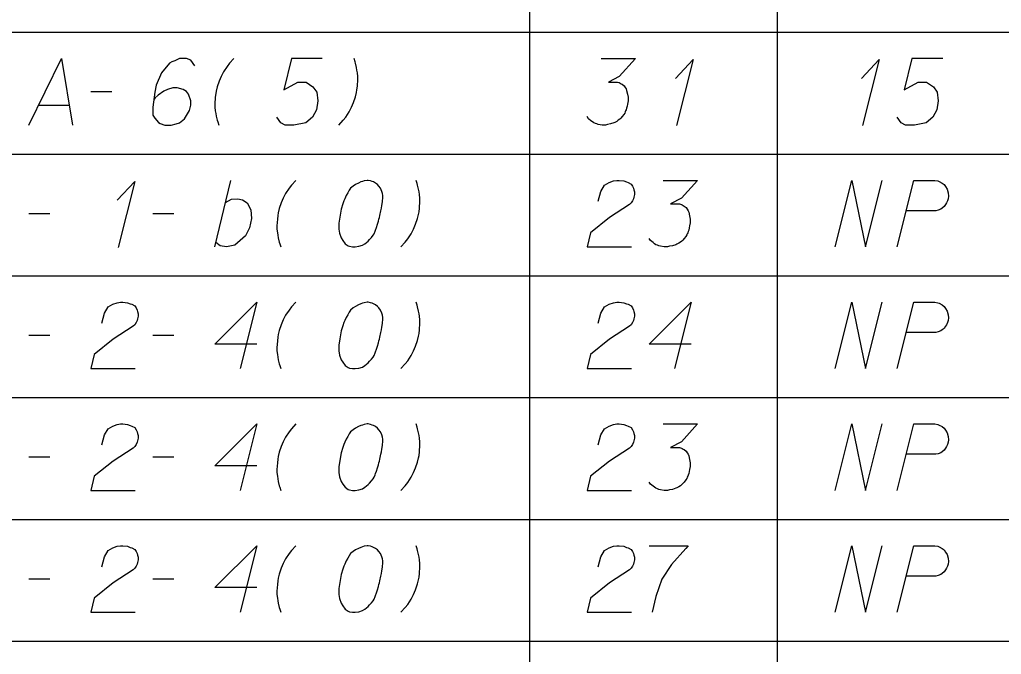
# Model space of a CAD drawing. Extents: x 2074207 to 2076812, y 516372 to 523312.
# Drawn here: x 2076453.5 to 2076524.4, y 518077.5 to 518123.4 of the extents above; entities that cross this region are included whole.
import ezdxf

# ---------------------------------------------------------------- set-up
doc = ezdxf.new("R2010")
doc.units = 0
doc.layers.add('Prop DirtTable_ Soil Test Results - Outline (Minor)', color=7, linetype='Continuous')
doc.layers.add('Prop DirtTable_ Soil Test Results - Tx (Sample Data)', color=7, linetype='Continuous')

msp = doc.modelspace()

# ---------------------------------------------------------------- linework, layer by layer
at = {"layer": 'Prop DirtTable_ Soil Test Results - Outline (Minor)'}
for p, q in [((2076490.31, 518131.28), (2076490.31, 518122.48)), ((2076508.192, 518131.28), (2076508.192, 518122.48)), ((2076260.609, 518122.48), (2076811.903, 518122.48)), ((2076260.609, 518122.48), (2076811.903, 518122.48)), ((2076490.31, 518122.48), (2076490.31, 518113.68)), ((2076508.192, 518122.48), (2076508.192, 518113.68)), ((2076260.609, 518113.68), (2076811.903, 518113.68)), ((2076260.609, 518113.68), (2076811.903, 518113.68)), ((2076490.31, 518113.68), (2076490.31, 518104.88)), ((2076508.192, 518113.68), (2076508.192, 518104.88)), ((2076260.609, 518104.88), (2076811.903, 518104.88)), ((2076260.609, 518104.88), (2076811.903, 518104.88)), ((2076490.31, 518104.88), (2076490.31, 518096.08)), ((2076508.192, 518104.88), (2076508.192, 518096.08)), ((2076260.609, 518096.08), (2076811.903, 518096.08)), ((2076260.609, 518096.08), (2076811.903, 518096.08)), ((2076490.31, 518096.08), (2076490.31, 518087.28)), ((2076508.192, 518096.08), (2076508.192, 518087.28)), ((2076260.609, 518087.28), (2076811.903, 518087.28)), ((2076260.609, 518087.28), (2076811.903, 518087.28)), ((2076490.31, 518087.28), (2076490.31, 518078.48)), ((2076508.192, 518087.28), (2076508.192, 518078.48)), ((2076260.609, 518078.48), (2076811.903, 518078.48)), ((2076260.609, 518078.48), (2076811.903, 518078.48)), ((2076490.31, 518078.48), (2076490.31, 518069.68)), ((2076508.192, 518078.48), (2076508.192, 518069.68))]:
    msp.add_line(p, q, dxfattribs=at)
at = {"layer": 'Prop DirtTable_ Soil Test Results - Tx (Sample Data)'}
for points in [[(2076454.156, 518115.775), (2076456.519, 518120.575), (2076457.33, 518115.775)], [(2076466.149, 518120.046), (2076465.867, 518120.462), (2076465.55, 518120.575), (2076465.056, 518120.575), (2076464.703, 518120.424), (2076464.491, 518120.348), (2076464.315, 518120.235), (2076463.751, 518119.555), (2076463.363, 518118.648), (2076463.257, 518118.156), (2076463.116, 518117.06), (2076463.116, 518116.493), (2076463.257, 518116.266), (2076463.539, 518115.964), (2076463.645, 518115.889), (2076463.998, 518115.775), (2076464.456, 518115.775), (2076464.809, 518115.851), (2076465.056, 518115.926), (2076465.409, 518116.229), (2076465.761, 518116.833), (2076465.867, 518117.211), (2076465.867, 518117.514), (2076465.691, 518118.005), (2076465.55, 518118.194), (2076465.303, 518118.345), (2076464.879, 518118.459), (2076464.562, 518118.459), (2076464.174, 518118.345), (2076463.927, 518118.232), (2076463.504, 518117.929), (2076463.292, 518117.741), (2076463.186, 518117.627)], [(2076468.971, 518120.575), (2076468.654, 518120.235), (2076468.478, 518120.008), (2076468.231, 518119.63), (2076468.054, 518119.29), (2076467.913, 518118.95), (2076467.772, 518118.534), (2076467.701, 518118.232), (2076467.666, 518118.043), (2076467.631, 518117.778), (2076467.596, 518117.287), (2076467.596, 518117.06), (2076467.631, 518116.796), (2076467.666, 518116.607), (2076467.701, 518116.418), (2076467.772, 518116.115), (2076467.807, 518116.002), (2076467.878, 518115.775)], [(2076475.356, 518120.575), (2076473.134, 518120.575), (2076472.569, 518118.307), (2076473.592, 518118.874), (2076474.192, 518118.874), (2076474.686, 518118.534), (2076474.968, 518118.156), (2076475.039, 518117.514), (2076474.933, 518116.871), (2076474.651, 518116.342), (2076474.157, 518115.926), (2076473.31, 518115.775), (2076472.675, 518115.775), (2076472.358, 518115.926), (2076472.076, 518116.342)], [(2076476.556, 518115.775), (2076476.873, 518116.115), (2076477.049, 518116.342), (2076477.296, 518116.72), (2076477.473, 518117.06), (2076477.614, 518117.4), (2076477.755, 518117.816), (2076477.826, 518118.118), (2076477.861, 518118.307), (2076477.896, 518118.572), (2076477.931, 518119.063), (2076477.931, 518119.29), (2076477.896, 518119.555), (2076477.861, 518119.744), (2076477.826, 518119.933), (2076477.755, 518120.235), (2076477.72, 518120.348), (2076477.649, 518120.575)], [(2076495.499, 518120.575), (2076497.968, 518120.575), (2076496.804, 518119.29), (2076496.028, 518118.874), (2076496.663, 518118.874), (2076496.804, 518118.837), (2076496.874, 518118.799), (2076496.945, 518118.761), (2076497.015, 518118.723), (2076497.157, 518118.61), (2076497.227, 518118.496), (2076497.298, 518118.383), (2076497.333, 518118.27), (2076497.403, 518118.005), (2076497.439, 518117.778), (2076497.439, 518117.665), (2076497.439, 518117.514), (2076497.403, 518117.287), (2076497.368, 518117.136), (2076497.333, 518116.985), (2076497.298, 518116.871), (2076497.262, 518116.796), (2076497.227, 518116.72), (2076497.192, 518116.644), (2076497.121, 518116.531), (2076497.015, 518116.38), (2076496.91, 518116.266), (2076496.839, 518116.191), (2076496.733, 518116.115), (2076496.627, 518116.04), (2076496.486, 518115.964), (2076496.416, 518115.926), (2076496.169, 518115.851), (2076495.957, 518115.813), (2076495.816, 518115.775), (2076495.569, 518115.775), (2076495.287, 518115.813), (2076495.181, 518115.851), (2076495.075, 518115.889), (2076494.969, 518115.926), (2076494.864, 518116.002), (2076494.758, 518116.078), (2076494.581, 518116.229), (2076494.476, 518116.38)], [(2076500.86, 518119.139), (2076502.13, 518120.5), (2076500.931, 518115.737)], [(2076514.3, 518119.139), (2076515.57, 518120.5), (2076514.371, 518115.737)], [(2076520.156, 518120.575), (2076517.934, 518120.575), (2076517.369, 518118.307), (2076518.392, 518118.874), (2076518.992, 518118.874), (2076519.486, 518118.534), (2076519.768, 518118.156), (2076519.839, 518117.514), (2076519.733, 518116.871), (2076519.451, 518116.342), (2076518.957, 518115.926), (2076518.11, 518115.775), (2076517.475, 518115.775), (2076517.158, 518115.926), (2076516.876, 518116.342)], [(2076458.636, 518118.194), (2076460.152, 518118.194)], [(2076454.861, 518117.211), (2076457.083, 518117.211)], [(2076460.54, 518110.339), (2076461.81, 518111.7), (2076460.611, 518106.937)], [(2076467.596, 518106.975), (2076468.76, 518111.775)], [(2076473.451, 518111.775), (2076473.134, 518111.435), (2076472.958, 518111.208), (2076472.711, 518110.83), (2076472.534, 518110.49), (2076472.393, 518110.15), (2076472.252, 518109.734), (2076472.181, 518109.432), (2076472.146, 518109.243), (2076472.111, 518108.978), (2076472.076, 518108.487), (2076472.076, 518108.26), (2076472.111, 518107.996), (2076472.146, 518107.807), (2076472.181, 518107.618), (2076472.252, 518107.315), (2076472.287, 518107.202), (2076472.358, 518106.975)], [(2076478.672, 518111.775), (2076478.602, 518111.775), (2076478.39, 518111.737), (2076478.249, 518111.7), (2076478.143, 518111.662), (2076477.967, 518111.586), (2076477.755, 518111.473), (2076477.579, 518111.359), (2076477.402, 518111.208), (2076477.296, 518111.057), (2076477.191, 518110.868), (2076477.085, 518110.679), (2076476.979, 518110.452), (2076476.908, 518110.301), (2076476.838, 518110.074), (2076476.732, 518109.696), (2076476.626, 518109.129), (2076476.556, 518108.676), (2076476.556, 518108.26), (2076476.591, 518107.958), (2076476.732, 518107.618), (2076476.838, 518107.429), (2076477.014, 518107.202), (2076477.226, 518107.051), (2076477.332, 518107.013), (2076477.543, 518106.975), (2076477.72, 518106.975), (2076478.002, 518107.013), (2076478.249, 518107.089), (2076478.425, 518107.202), (2076478.672, 518107.391), (2076478.778, 518107.504), (2076478.919, 518107.655), (2076479.025, 518107.807), (2076479.095, 518107.92), (2076479.166, 518108.109), (2076479.201, 518108.185), (2076479.272, 518108.374), (2076479.342, 518108.6), (2076479.413, 518108.827), (2076479.448, 518108.978), (2076479.483, 518109.092), (2076479.519, 518109.243), (2076479.589, 518109.583), (2076479.625, 518109.772), (2076479.66, 518109.961), (2076479.695, 518110.226), (2076479.73, 518110.566), (2076479.73, 518110.679), (2076479.695, 518110.83), (2076479.66, 518110.981), (2076479.554, 518111.208), (2076479.448, 518111.359), (2076479.342, 518111.473), (2076479.201, 518111.586), (2076479.06, 518111.662), (2076478.954, 518111.7), (2076478.849, 518111.737), (2076478.672, 518111.775)], [(2076481.036, 518106.975), (2076481.353, 518107.315), (2076481.529, 518107.542), (2076481.776, 518107.92), (2076481.953, 518108.26), (2076482.094, 518108.6), (2076482.235, 518109.016), (2076482.306, 518109.318), (2076482.341, 518109.507), (2076482.376, 518109.772), (2076482.411, 518110.263), (2076482.411, 518110.49), (2076482.376, 518110.755), (2076482.341, 518110.944), (2076482.306, 518111.133), (2076482.235, 518111.435), (2076482.2, 518111.548), (2076482.129, 518111.775)], [(2076495.287, 518110.263), (2076495.463, 518110.981), (2076495.746, 518111.435), (2076496.063, 518111.624), (2076496.38, 518111.737), (2076496.627, 518111.775), (2076496.804, 518111.775), (2076497.121, 518111.737), (2076497.333, 518111.662), (2076497.439, 518111.624), (2076497.65, 518111.511), (2076497.756, 518111.359), (2076497.827, 518111.208), (2076497.862, 518111.095), (2076497.897, 518110.944), (2076497.897, 518110.755), (2076497.862, 518110.566), (2076497.827, 518110.452), (2076497.756, 518110.301), (2076497.65, 518110.15), (2076497.545, 518110.037), (2076496.098, 518109.092), (2076494.723, 518107.996), (2076494.476, 518106.975), (2076497.686, 518106.975)], [(2076499.979, 518111.775), (2076502.448, 518111.775), (2076501.284, 518110.49), (2076500.508, 518110.074), (2076501.143, 518110.074), (2076501.284, 518110.037), (2076501.354, 518109.999), (2076501.425, 518109.961), (2076501.495, 518109.923), (2076501.637, 518109.81), (2076501.707, 518109.696), (2076501.778, 518109.583), (2076501.813, 518109.47), (2076501.883, 518109.205), (2076501.919, 518108.978), (2076501.919, 518108.865), (2076501.919, 518108.714), (2076501.883, 518108.487), (2076501.848, 518108.336), (2076501.813, 518108.185), (2076501.778, 518108.071), (2076501.742, 518107.996), (2076501.707, 518107.92), (2076501.672, 518107.844), (2076501.601, 518107.731), (2076501.495, 518107.58), (2076501.39, 518107.466), (2076501.319, 518107.391), (2076501.213, 518107.315), (2076501.107, 518107.24), (2076500.966, 518107.164), (2076500.896, 518107.126), (2076500.649, 518107.051), (2076500.437, 518107.013), (2076500.296, 518106.975), (2076500.049, 518106.975), (2076499.767, 518107.013), (2076499.661, 518107.051), (2076499.555, 518107.089), (2076499.449, 518107.126), (2076499.344, 518107.202), (2076499.238, 518107.278), (2076499.061, 518107.429), (2076498.956, 518107.58)], [(2076512.396, 518106.975), (2076513.595, 518111.775), (2076514.583, 518106.975), (2076515.782, 518111.775)], [(2076516.876, 518106.975), (2076518.075, 518111.775), (2076519.592, 518111.775), (2076519.803, 518111.737), (2076519.909, 518111.7), (2076520.121, 518111.586), (2076520.262, 518111.473), (2076520.368, 518111.322), (2076520.474, 518111.133), (2076520.544, 518110.868), (2076520.58, 518110.641), (2076520.544, 518110.452), (2076520.509, 518110.301), (2076520.438, 518110.15), (2076520.368, 518110.037), (2076520.262, 518109.885), (2076520.121, 518109.772), (2076520.015, 518109.696), (2076519.839, 518109.621), (2076519.662, 518109.583), (2076517.546, 518109.583)], [(2076468.372, 518110.188), (2076468.795, 518110.415), (2076469.254, 518110.452), (2076469.606, 518110.377), (2076469.924, 518110.15), (2076470.206, 518109.659), (2076470.241, 518109.016), (2076470.1, 518108.336), (2076469.818, 518107.769), (2076469.042, 518107.089), (2076468.442, 518106.975), (2076467.984, 518107.051), (2076467.666, 518107.278)], [(2076454.156, 518109.394), (2076455.672, 518109.394)], [(2076463.116, 518109.394), (2076464.632, 518109.394)], [(2076459.447, 518101.463), (2076459.623, 518102.181), (2076459.906, 518102.635), (2076460.223, 518102.824), (2076460.54, 518102.937), (2076460.787, 518102.975), (2076460.964, 518102.975), (2076461.281, 518102.937), (2076461.493, 518102.862), (2076461.599, 518102.824), (2076461.81, 518102.711), (2076461.916, 518102.559), (2076461.987, 518102.408), (2076462.022, 518102.295), (2076462.057, 518102.144), (2076462.057, 518101.955), (2076462.022, 518101.766), (2076461.987, 518101.652), (2076461.916, 518101.501), (2076461.81, 518101.35), (2076461.705, 518101.237), (2076460.258, 518100.292), (2076458.883, 518099.196), (2076458.636, 518098.175), (2076461.846, 518098.175)], [(2076470.629, 518099.952), (2076467.596, 518099.952), (2076470.629, 518102.975), (2076469.43, 518098.175)], [(2076473.451, 518102.975), (2076473.134, 518102.635), (2076472.958, 518102.408), (2076472.711, 518102.03), (2076472.534, 518101.69), (2076472.393, 518101.35), (2076472.252, 518100.934), (2076472.181, 518100.632), (2076472.146, 518100.443), (2076472.111, 518100.178), (2076472.076, 518099.687), (2076472.076, 518099.46), (2076472.111, 518099.196), (2076472.146, 518099.007), (2076472.181, 518098.818), (2076472.252, 518098.515), (2076472.287, 518098.402), (2076472.358, 518098.175)], [(2076478.672, 518102.975), (2076478.602, 518102.975), (2076478.39, 518102.937), (2076478.249, 518102.9), (2076478.143, 518102.862), (2076477.967, 518102.786), (2076477.755, 518102.673), (2076477.579, 518102.559), (2076477.402, 518102.408), (2076477.296, 518102.257), (2076477.191, 518102.068), (2076477.085, 518101.879), (2076476.979, 518101.652), (2076476.908, 518101.501), (2076476.838, 518101.274), (2076476.732, 518100.896), (2076476.626, 518100.329), (2076476.556, 518099.876), (2076476.556, 518099.46), (2076476.591, 518099.158), (2076476.732, 518098.818), (2076476.838, 518098.629), (2076477.014, 518098.402), (2076477.226, 518098.251), (2076477.332, 518098.213), (2076477.543, 518098.175), (2076477.72, 518098.175), (2076478.002, 518098.213), (2076478.249, 518098.289), (2076478.425, 518098.402), (2076478.672, 518098.591), (2076478.778, 518098.704), (2076478.919, 518098.855), (2076479.025, 518099.007), (2076479.095, 518099.12), (2076479.166, 518099.309), (2076479.201, 518099.385), (2076479.272, 518099.574), (2076479.342, 518099.8), (2076479.413, 518100.027), (2076479.448, 518100.178), (2076479.483, 518100.292), (2076479.519, 518100.443), (2076479.589, 518100.783), (2076479.625, 518100.972), (2076479.66, 518101.161), (2076479.695, 518101.426), (2076479.73, 518101.766), (2076479.73, 518101.879), (2076479.695, 518102.03), (2076479.66, 518102.181), (2076479.554, 518102.408), (2076479.448, 518102.559), (2076479.342, 518102.673), (2076479.201, 518102.786), (2076479.06, 518102.862), (2076478.954, 518102.9), (2076478.849, 518102.937), (2076478.672, 518102.975)], [(2076481.036, 518098.175), (2076481.353, 518098.515), (2076481.529, 518098.742), (2076481.776, 518099.12), (2076481.953, 518099.46), (2076482.094, 518099.8), (2076482.235, 518100.216), (2076482.306, 518100.518), (2076482.341, 518100.707), (2076482.376, 518100.972), (2076482.411, 518101.463), (2076482.411, 518101.69), (2076482.376, 518101.955), (2076482.341, 518102.144), (2076482.306, 518102.333), (2076482.235, 518102.635), (2076482.2, 518102.748), (2076482.129, 518102.975)], [(2076495.287, 518101.463), (2076495.463, 518102.181), (2076495.746, 518102.635), (2076496.063, 518102.824), (2076496.38, 518102.937), (2076496.627, 518102.975), (2076496.804, 518102.975), (2076497.121, 518102.937), (2076497.333, 518102.862), (2076497.439, 518102.824), (2076497.65, 518102.711), (2076497.756, 518102.559), (2076497.827, 518102.408), (2076497.862, 518102.295), (2076497.897, 518102.144), (2076497.897, 518101.955), (2076497.862, 518101.766), (2076497.827, 518101.652), (2076497.756, 518101.501), (2076497.65, 518101.35), (2076497.545, 518101.237), (2076496.098, 518100.292), (2076494.723, 518099.196), (2076494.476, 518098.175), (2076497.686, 518098.175)], [(2076501.989, 518099.952), (2076498.956, 518099.952), (2076501.989, 518102.975), (2076500.79, 518098.175)], [(2076512.396, 518098.175), (2076513.595, 518102.975), (2076514.583, 518098.175), (2076515.782, 518102.975)], [(2076516.876, 518098.175), (2076518.075, 518102.975), (2076519.592, 518102.975), (2076519.803, 518102.937), (2076519.909, 518102.9), (2076520.121, 518102.786), (2076520.262, 518102.673), (2076520.368, 518102.522), (2076520.474, 518102.333), (2076520.544, 518102.068), (2076520.58, 518101.841), (2076520.544, 518101.652), (2076520.509, 518101.501), (2076520.438, 518101.35), (2076520.368, 518101.237), (2076520.262, 518101.085), (2076520.121, 518100.972), (2076520.015, 518100.896), (2076519.839, 518100.821), (2076519.662, 518100.783), (2076517.546, 518100.783)], [(2076454.156, 518100.594), (2076455.672, 518100.594)], [(2076463.116, 518100.594), (2076464.632, 518100.594)], [(2076459.447, 518092.663), (2076459.623, 518093.381), (2076459.906, 518093.835), (2076460.223, 518094.024), (2076460.54, 518094.137), (2076460.787, 518094.175), (2076460.964, 518094.175), (2076461.281, 518094.137), (2076461.493, 518094.062), (2076461.599, 518094.024), (2076461.81, 518093.911), (2076461.916, 518093.759), (2076461.987, 518093.608), (2076462.022, 518093.495), (2076462.057, 518093.344), (2076462.057, 518093.155), (2076462.022, 518092.966), (2076461.987, 518092.852), (2076461.916, 518092.701), (2076461.81, 518092.55), (2076461.705, 518092.437), (2076460.258, 518091.492), (2076458.883, 518090.396), (2076458.636, 518089.375), (2076461.846, 518089.375)], [(2076470.629, 518091.152), (2076467.596, 518091.152), (2076470.629, 518094.175), (2076469.43, 518089.375)], [(2076473.451, 518094.175), (2076473.134, 518093.835), (2076472.958, 518093.608), (2076472.711, 518093.23), (2076472.534, 518092.89), (2076472.393, 518092.55), (2076472.252, 518092.134), (2076472.181, 518091.832), (2076472.146, 518091.643), (2076472.111, 518091.378), (2076472.076, 518090.887), (2076472.076, 518090.66), (2076472.111, 518090.396), (2076472.146, 518090.207), (2076472.181, 518090.018), (2076472.252, 518089.715), (2076472.287, 518089.602), (2076472.358, 518089.375)], [(2076478.672, 518094.175), (2076478.602, 518094.175), (2076478.39, 518094.137), (2076478.249, 518094.1), (2076478.143, 518094.062), (2076477.967, 518093.986), (2076477.755, 518093.873), (2076477.579, 518093.759), (2076477.402, 518093.608), (2076477.296, 518093.457), (2076477.191, 518093.268), (2076477.085, 518093.079), (2076476.979, 518092.852), (2076476.908, 518092.701), (2076476.838, 518092.474), (2076476.732, 518092.096), (2076476.626, 518091.529), (2076476.556, 518091.076), (2076476.556, 518090.66), (2076476.591, 518090.358), (2076476.732, 518090.018), (2076476.838, 518089.829), (2076477.014, 518089.602), (2076477.226, 518089.451), (2076477.332, 518089.413), (2076477.543, 518089.375), (2076477.72, 518089.375), (2076478.002, 518089.413), (2076478.249, 518089.489), (2076478.425, 518089.602), (2076478.672, 518089.791), (2076478.778, 518089.904), (2076478.919, 518090.055), (2076479.025, 518090.207), (2076479.095, 518090.32), (2076479.166, 518090.509), (2076479.201, 518090.585), (2076479.272, 518090.774), (2076479.342, 518091), (2076479.413, 518091.227), (2076479.448, 518091.378), (2076479.483, 518091.492), (2076479.519, 518091.643), (2076479.589, 518091.983), (2076479.625, 518092.172), (2076479.66, 518092.361), (2076479.695, 518092.626), (2076479.73, 518092.966), (2076479.73, 518093.079), (2076479.695, 518093.23), (2076479.66, 518093.381), (2076479.554, 518093.608), (2076479.448, 518093.759), (2076479.342, 518093.873), (2076479.201, 518093.986), (2076479.06, 518094.062), (2076478.954, 518094.1), (2076478.849, 518094.137), (2076478.672, 518094.175)], [(2076481.036, 518089.375), (2076481.353, 518089.715), (2076481.529, 518089.942), (2076481.776, 518090.32), (2076481.953, 518090.66), (2076482.094, 518091), (2076482.235, 518091.416), (2076482.306, 518091.718), (2076482.341, 518091.907), (2076482.376, 518092.172), (2076482.411, 518092.663), (2076482.411, 518092.89), (2076482.376, 518093.155), (2076482.341, 518093.344), (2076482.306, 518093.533), (2076482.235, 518093.835), (2076482.2, 518093.948), (2076482.129, 518094.175)], [(2076495.287, 518092.663), (2076495.463, 518093.381), (2076495.746, 518093.835), (2076496.063, 518094.024), (2076496.38, 518094.137), (2076496.627, 518094.175), (2076496.804, 518094.175), (2076497.121, 518094.137), (2076497.333, 518094.062), (2076497.439, 518094.024), (2076497.65, 518093.911), (2076497.756, 518093.759), (2076497.827, 518093.608), (2076497.862, 518093.495), (2076497.897, 518093.344), (2076497.897, 518093.155), (2076497.862, 518092.966), (2076497.827, 518092.852), (2076497.756, 518092.701), (2076497.65, 518092.55), (2076497.545, 518092.437), (2076496.098, 518091.492), (2076494.723, 518090.396), (2076494.476, 518089.375), (2076497.686, 518089.375)], [(2076499.979, 518094.175), (2076502.448, 518094.175), (2076501.284, 518092.89), (2076500.508, 518092.474), (2076501.143, 518092.474), (2076501.284, 518092.437), (2076501.354, 518092.399), (2076501.425, 518092.361), (2076501.495, 518092.323), (2076501.637, 518092.21), (2076501.707, 518092.096), (2076501.778, 518091.983), (2076501.813, 518091.87), (2076501.883, 518091.605), (2076501.919, 518091.378), (2076501.919, 518091.265), (2076501.919, 518091.114), (2076501.883, 518090.887), (2076501.848, 518090.736), (2076501.813, 518090.585), (2076501.778, 518090.471), (2076501.742, 518090.396), (2076501.707, 518090.32), (2076501.672, 518090.244), (2076501.601, 518090.131), (2076501.495, 518089.98), (2076501.39, 518089.866), (2076501.319, 518089.791), (2076501.213, 518089.715), (2076501.107, 518089.64), (2076500.966, 518089.564), (2076500.896, 518089.526), (2076500.649, 518089.451), (2076500.437, 518089.413), (2076500.296, 518089.375), (2076500.049, 518089.375), (2076499.767, 518089.413), (2076499.661, 518089.451), (2076499.555, 518089.489), (2076499.449, 518089.526), (2076499.344, 518089.602), (2076499.238, 518089.678), (2076499.061, 518089.829), (2076498.956, 518089.98)], [(2076512.396, 518089.375), (2076513.595, 518094.175), (2076514.583, 518089.375), (2076515.782, 518094.175)], [(2076516.876, 518089.375), (2076518.075, 518094.175), (2076519.592, 518094.175), (2076519.803, 518094.137), (2076519.909, 518094.1), (2076520.121, 518093.986), (2076520.262, 518093.873), (2076520.368, 518093.722), (2076520.474, 518093.533), (2076520.544, 518093.268), (2076520.58, 518093.041), (2076520.544, 518092.852), (2076520.509, 518092.701), (2076520.438, 518092.55), (2076520.368, 518092.437), (2076520.262, 518092.285), (2076520.121, 518092.172), (2076520.015, 518092.096), (2076519.839, 518092.021), (2076519.662, 518091.983), (2076517.546, 518091.983)], [(2076454.156, 518091.794), (2076455.672, 518091.794)], [(2076463.116, 518091.794), (2076464.632, 518091.794)], [(2076459.447, 518083.863), (2076459.623, 518084.581), (2076459.906, 518085.035), (2076460.223, 518085.224), (2076460.54, 518085.337), (2076460.787, 518085.375), (2076460.964, 518085.375), (2076461.281, 518085.337), (2076461.493, 518085.262), (2076461.599, 518085.224), (2076461.81, 518085.111), (2076461.916, 518084.959), (2076461.987, 518084.808), (2076462.022, 518084.695), (2076462.057, 518084.544), (2076462.057, 518084.355), (2076462.022, 518084.166), (2076461.987, 518084.052), (2076461.916, 518083.901), (2076461.81, 518083.75), (2076461.705, 518083.637), (2076460.258, 518082.692), (2076458.883, 518081.596), (2076458.636, 518080.575), (2076461.846, 518080.575)], [(2076470.629, 518082.352), (2076467.596, 518082.352), (2076470.629, 518085.375), (2076469.43, 518080.575)], [(2076473.451, 518085.375), (2076473.134, 518085.035), (2076472.958, 518084.808), (2076472.711, 518084.43), (2076472.534, 518084.09), (2076472.393, 518083.75), (2076472.252, 518083.334), (2076472.181, 518083.032), (2076472.146, 518082.843), (2076472.111, 518082.578), (2076472.076, 518082.087), (2076472.076, 518081.86), (2076472.111, 518081.596), (2076472.146, 518081.407), (2076472.181, 518081.218), (2076472.252, 518080.915), (2076472.287, 518080.802), (2076472.358, 518080.575)], [(2076478.672, 518085.375), (2076478.602, 518085.375), (2076478.39, 518085.337), (2076478.249, 518085.3), (2076478.143, 518085.262), (2076477.967, 518085.186), (2076477.755, 518085.073), (2076477.579, 518084.959), (2076477.402, 518084.808), (2076477.296, 518084.657), (2076477.191, 518084.468), (2076477.085, 518084.279), (2076476.979, 518084.052), (2076476.908, 518083.901), (2076476.838, 518083.674), (2076476.732, 518083.296), (2076476.626, 518082.729), (2076476.556, 518082.276), (2076476.556, 518081.86), (2076476.591, 518081.558), (2076476.732, 518081.218), (2076476.838, 518081.029), (2076477.014, 518080.802), (2076477.226, 518080.651), (2076477.332, 518080.613), (2076477.543, 518080.575), (2076477.72, 518080.575), (2076478.002, 518080.613), (2076478.249, 518080.689), (2076478.425, 518080.802), (2076478.672, 518080.991), (2076478.778, 518081.104), (2076478.919, 518081.255), (2076479.025, 518081.407), (2076479.095, 518081.52), (2076479.166, 518081.709), (2076479.201, 518081.785), (2076479.272, 518081.974), (2076479.342, 518082.2), (2076479.413, 518082.427), (2076479.448, 518082.578), (2076479.483, 518082.692), (2076479.519, 518082.843), (2076479.589, 518083.183), (2076479.625, 518083.372), (2076479.66, 518083.561), (2076479.695, 518083.826), (2076479.73, 518084.166), (2076479.73, 518084.279), (2076479.695, 518084.43), (2076479.66, 518084.581), (2076479.554, 518084.808), (2076479.448, 518084.959), (2076479.342, 518085.073), (2076479.201, 518085.186), (2076479.06, 518085.262), (2076478.954, 518085.3), (2076478.849, 518085.337), (2076478.672, 518085.375)], [(2076481.036, 518080.575), (2076481.353, 518080.915), (2076481.529, 518081.142), (2076481.776, 518081.52), (2076481.953, 518081.86), (2076482.094, 518082.2), (2076482.235, 518082.616), (2076482.306, 518082.918), (2076482.341, 518083.107), (2076482.376, 518083.372), (2076482.411, 518083.863), (2076482.411, 518084.09), (2076482.376, 518084.355), (2076482.341, 518084.544), (2076482.306, 518084.733), (2076482.235, 518085.035), (2076482.2, 518085.148), (2076482.129, 518085.375)], [(2076495.287, 518083.863), (2076495.463, 518084.581), (2076495.746, 518085.035), (2076496.063, 518085.224), (2076496.38, 518085.337), (2076496.627, 518085.375), (2076496.804, 518085.375), (2076497.121, 518085.337), (2076497.333, 518085.262), (2076497.439, 518085.224), (2076497.65, 518085.111), (2076497.756, 518084.959), (2076497.827, 518084.808), (2076497.862, 518084.695), (2076497.897, 518084.544), (2076497.897, 518084.355), (2076497.862, 518084.166), (2076497.827, 518084.052), (2076497.756, 518083.901), (2076497.65, 518083.75), (2076497.545, 518083.637), (2076496.098, 518082.692), (2076494.723, 518081.596), (2076494.476, 518080.575), (2076497.686, 518080.575)], [(2076498.956, 518085.375), (2076501.778, 518085.375), (2076501.601, 518085.186), (2076500.578, 518084.015), (2076499.873, 518082.956), (2076499.449, 518081.709), (2076499.167, 518080.575)], [(2076512.396, 518080.575), (2076513.595, 518085.375), (2076514.583, 518080.575), (2076515.782, 518085.375)], [(2076516.876, 518080.575), (2076518.075, 518085.375), (2076519.592, 518085.375), (2076519.803, 518085.337), (2076519.909, 518085.3), (2076520.121, 518085.186), (2076520.262, 518085.073), (2076520.368, 518084.922), (2076520.474, 518084.733), (2076520.544, 518084.468), (2076520.58, 518084.241), (2076520.544, 518084.052), (2076520.509, 518083.901), (2076520.438, 518083.75), (2076520.368, 518083.637), (2076520.262, 518083.485), (2076520.121, 518083.372), (2076520.015, 518083.296), (2076519.839, 518083.221), (2076519.662, 518083.183), (2076517.546, 518083.183)], [(2076454.156, 518082.994), (2076455.672, 518082.994)], [(2076463.116, 518082.994), (2076464.632, 518082.994)]]:
    msp.add_lwpolyline(points, dxfattribs=at)

doc.saveas('drawing.dxf')
